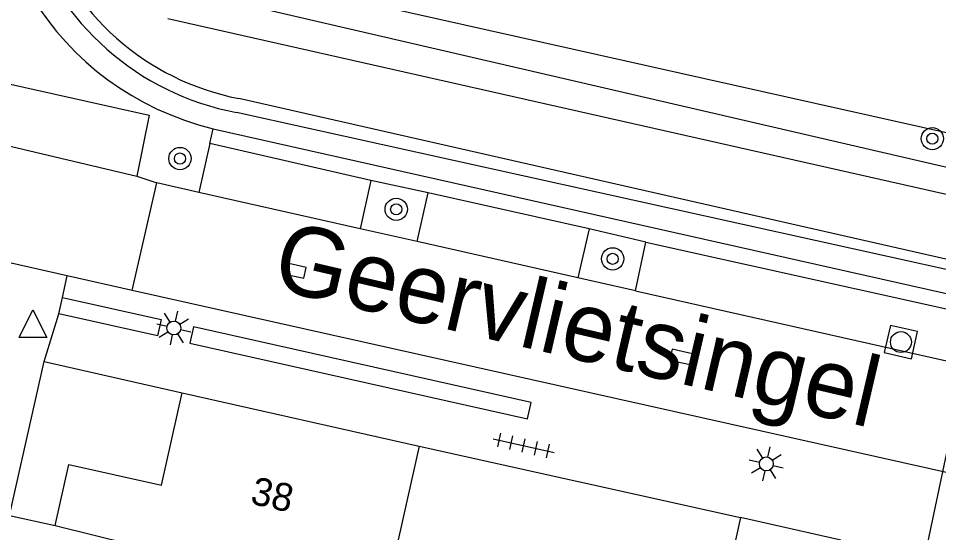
# Model space of a CAD drawing. Extents: x 128000 to 131008, y 398996 to 402500.
# Drawn here: x 128706.78 to 128739.83, y 399174.18 to 399192.63 of the extents above; entities that cross this region are included whole.
import ezdxf

# ---------------------------------------------------------------- set-up
doc = ezdxf.new("R2010")
doc.units = 0
for name, color, linetype in [('gg-afsc-muur', 7, 'Continuous'), ('gg-anno-huisnummerreeks BGT', 7, 'Continuous'), ('gg-anno-openbare ruimte label', 7, 'Continuous'), ('gg-bbg-bijgebouw', 7, 'Continuous'), ('gg-bbg-hoofdgebouw', 7, 'Continuous'), ('gg-bbg-tussenscheiding', 7, 'Continuous'), ('gg-knt-BGT kruinlijn', 7, 'Continuous'), ('gg-knt-onverhard', 7, 'Continuous'), ('gg-knt-verharding', 7, 'Continuous'), ('gg-knt-verharding nz', 7, 'Continuous'), ('gg-kntw-beschoeiing', 7, 'Continuous'), ('gg-kwrk-duiker nz vlak', 7, 'Continuous'), ('gt-grn-groengrens', 7, 'Continuous'), ('gt-grn-weggrens', 7, 'Continuous'), ('gt-symb-boom', 7, 'Continuous'), ('gt-symb-kolk', 7, 'Continuous'), ('gt-symb-lichtmast', 7, 'Continuous'), ('gt-symb-rioolschacht', 7, 'Continuous'), ('gt-symb-tegel verharding', 7, 'Continuous'), ('gt-symb-waterafsluiter', 7, 'Continuous')]:
    doc.layers.add(name, color=color, linetype=linetype)

# ---------------------------------------------------------------- blocks, each defined once
blk = doc.blocks.new('gt0-BOOM')
at = {"layer": 'gt-symb-boom'}
for radius in [0.4, 0.2]:
    blk.add_circle((0, 0), radius, dxfattribs=at)
blk = doc.blocks.new('gt0-WAFSL')
at = {"layer": 'gt-symb-waterafsluiter'}
for p, q in [((-0.5, -0.333), (0, 0.667)), ((0, 0.667), (0.5, -0.333)), ((0.5, -0.333), (-0.5, -0.333))]:
    blk.add_line(p, q, dxfattribs=at)
blk = doc.blocks.new('gt0-LMAST')
at = {"layer": 'gt-symb-lichtmast'}
for p, q in [((-0.182, 0.173), (-0.447, 0.438)), ((-0.005, 0.246), (-0.005, 0.621)), ((0.172, 0.173), (0.437, 0.438)), ((-0.255, -0.004), (-0.63, -0.004)), ((-0.182, -0.181), (-0.447, -0.446)), ((-0.005, -0.254), (-0.005, -0.629)), ((0.437, -0.446), (0.172, -0.181)), ((0.245, -0.004), (0.62, -0.004))]:
    blk.add_line(p, q, dxfattribs=at)
blk.add_circle((-0.005, -0.004), 0.25, dxfattribs=at)
blk = doc.blocks.new('gt0-KOLK')
at = {"layer": 'gt-symb-kolk'}
blk.add_lwpolyline([(0, 0), (0.375, 0), (0.375, 0.4), (-0.375, 0.4), (-0.375, 0), (0, 0)], dxfattribs=at)
blk = doc.blocks.new('gt0-RS')
at = {"layer": 'gt-symb-rioolschacht'}
blk.add_lwpolyline([(-0.5, -0.5), (0.5, -0.5), (0.5, 0.5), (-0.5, 0.5)], close=True, dxfattribs=at)
blk.add_circle((0, 0), 0.375, dxfattribs=at)
blk = doc.blocks.new('gt0-TEG1')
at = {"layer": 'gt-symb-tegel verharding'}
for p, q in [((-1.125, 0), (1.125, 0)), ((-0.9, -0.25), (-0.9, 0.25)), ((-0.45, -0.25), (-0.45, 0.25)), ((0, -0.25), (0, 0.25)), ((0.45, -0.25), (0.45, 0.25)), ((0.9, -0.25), (0.9, 0.25))]:
    blk.add_line(p, q, dxfattribs=at)

msp = doc.modelspace()

# ---------------------------------------------------------------- linework, layer by layer
at = {"layer": 'gg-afsc-muur'}
msp.add_line((128721.18, 399177.281), (128732.717, 399174.714), dxfattribs=at)
at = {"layer": 'gg-bbg-bijgebouw'}
for p, q in [((128732.717, 399174.714), (128731.735, 399170.346)), ((128736.326, 399173.901), (128732.717, 399174.714))]:
    msp.add_line(p, q, dxfattribs=at)
at = {"layer": 'gg-bbg-hoofdgebouw'}
for p, q in [((128712.67, 399179.191), (128721.18, 399177.281)), ((128721.18, 399177.281), (128720.423, 399173.915)), ((128706.469, 399174.793), (128708.109, 399174.425)), ((128708.109, 399174.425), (128708.109, 399174.427))]:
    msp.add_line(p, q, dxfattribs=at)
msp.add_lwpolyline([(128708.109, 399174.427), (128708.6, 399176.62), (128711.92, 399175.88), (128712.67, 399179.191)], dxfattribs=at)
at = {"layer": 'gg-bbg-tussenscheiding'}
msp.add_line((128708.109, 399174.425), (128722.856, 399170.806), dxfattribs=at)
at = {"layer": 'gg-knt-BGT kruinlijn'}
msp.add_lwpolyline([(128766.376, 399177.811), (128756.108, 399180.353), (128714.704, 399189.752)], dxfattribs=at)
msp.add_arc((128716.471, 399198.881), 9.299, 75.7328, 259.0431, dxfattribs=at)
at = {"layer": 'gg-knt-onverhard'}
msp.add_line((128742.226, 399186.791), (128713.26, 399193.505), dxfattribs=at)
msp.add_lwpolyline([(128712.155, 399192.627), (128742.015, 399185.891), (128749.735, 399184.014), (128759.04, 399180.964), (128766.376, 399177.811)], dxfattribs=at)
at = {"layer": 'gg-knt-verharding'}
for p, q in [((128713.66, 399188.137), (128713.779, 399188.668)), ((128713.779, 399188.668), (128766.205, 399176.903)), ((128713.66, 399188.137), (128713.26, 399186.383)), ((128719.444, 399186.807), (128713.66, 399188.137)), ((128711.038, 399186.961), (128711.761, 399186.728)), ((128710.87, 399182.866), (128711.761, 399186.728)), ((128713.26, 399186.383), (128711.761, 399186.728)), ((128719.444, 399186.807), (128719.063, 399185.078)), ((128721.5, 399186.372), (128719.444, 399186.807)), ((128721.11, 399184.618), (128721.5, 399186.372)), ((128727.287, 399185.082), (128721.5, 399186.372)), ((128721.11, 399184.618), (128719.063, 399185.078)), ((128727.287, 399185.082), (128726.882, 399183.32)), ((128729.321, 399184.596), (128727.287, 399185.082)), ((128728.945, 399182.856), (128729.321, 399184.596)), ((128729.321, 399184.596), (128742.9, 399181.587)), ((128728.945, 399182.856), (128726.882, 399183.32)), ((128760.201, 399171.839), (128710.87, 399182.866)), ((128708.234, 399182.031), (128708.366, 399182.617)), ((128706.469, 399174.793), (128707.71, 399180.32)), ((128707.71, 399180.32), (128712.67, 399179.191))]:
    msp.add_line(p, q, dxfattribs=at)
for points in [[(128704.712, 399190.658), (128711.482, 399189.15), (128711.038, 399186.961)], [(128708.366, 399182.617), (128711.908, 399181.822), (128711.776, 399181.236), (128708.234, 399182.031)], [(128713.078, 399181.559), (128712.947, 399180.974), (128725.066, 399178.254), (128725.197, 399178.839), (128713.078, 399181.559)]]:
    msp.add_lwpolyline(points, dxfattribs=at)
at = {"layer": 'gg-knt-verharding nz'}
for p, q in [((128719.063, 399185.078), (128713.26, 399186.383)), ((128726.882, 399183.32), (128721.11, 399184.618)), ((128728.945, 399182.856), (128742.483, 399179.812))]:
    msp.add_line(p, q, dxfattribs=at)
at = {"layer": 'gg-kntw-beschoeiing'}
msp.add_lwpolyline([(128771.801, 399189.88), (128770.6, 399190.14), (128769.01, 399192.15), (128715.1, 399204.43), (128712.72, 399202.501), (128711.74, 399197.68), (128713.07, 399194.59), (128741.184, 399188.3)], dxfattribs=at)
at = {"layer": 'gg-kwrk-duiker nz vlak'}
msp.add_line((128742.047, 399186.19), (128738.37, 399168.791), dxfattribs=at)
at = {"layer": 'gt-grn-groengrens'}
msp.add_line((128766.376, 399177.811), (128714.617, 399189.25), dxfattribs=at)
for centre, radius, start, end in [((128716.271, 399198.959), 10.588, 77.7721, 256.3855), ((128716.448, 399198.899), 9.821, 75.5305, 259.2542)]:
    msp.add_arc(centre, radius, start, end, dxfattribs=at)
at = {"layer": 'gt-grn-weggrens'}
for p, q in [((128705.576, 399188.258), (128711.038, 399186.961)), ((128708.539, 399183.387), (128706.033, 399183.947)), ((128708.366, 399182.617), (128708.539, 399183.387)), ((128710.87, 399182.866), (128708.539, 399183.387)), ((128707.71, 399180.32), (128708.234, 399182.031))]:
    msp.add_line(p, q, dxfattribs=at)

# ---------------------------------------------------------------- block references
at = {"layer": 'gt-symb-boom'}
for p in [(128739.608, 399188.314), (128712.585, 399187.598), (128720.354, 399185.777), (128728.126, 399183.999)]:
    msp.add_blockref('gt0-BOOM', p, dxfattribs=at)
at = {"layer": 'gt-symb-kolk'}
for p, rotation in [((128716.759, 399183.775), 167.3531465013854), ((128730.627, 399180.676), 167.3531465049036)]:
    msp.add_blockref('gt0-KOLK', p, dxfattribs=dict(at, rotation=rotation))
at = {"layer": 'gt-symb-lichtmast'}
for p, rotation in [((128712.37, 399181.512), -102.70273191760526), ((128733.64, 399176.637), 167.3531465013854)]:
    msp.add_blockref('gt0-LMAST', p, dxfattribs=dict(at, rotation=rotation))
at = {"layer": 'gt-symb-rioolschacht', "rotation": 167.35314650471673}
msp.add_blockref('gt0-RS', (128738.481, 399181.013), dxfattribs=at)
at = {"layer": 'gt-symb-tegel verharding', "rotation": -12.590950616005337}
msp.add_blockref('gt0-TEG1', (128724.931, 399177.301), dxfattribs=at)
at = {"layer": 'gt-symb-waterafsluiter'}
msp.add_blockref('gt0-WAFSL', (128707.307, 399181.505), dxfattribs=at)

# ---------------------------------------------------------------- texts
at = {"layer": 'gg-anno-huisnummerreeks BGT'}
msp.add_text('38', height=1, rotation=347.2, dxfattribs=at).set_placement((128715.075, 399175.221))
at = {"layer": 'gg-anno-openbare ruimte label'}
msp.add_text('Geervlietsingel', height=2.5, rotation=346.9, dxfattribs=at).set_placement((128715.819, 399182.949))

doc.saveas('drawing.dxf')
